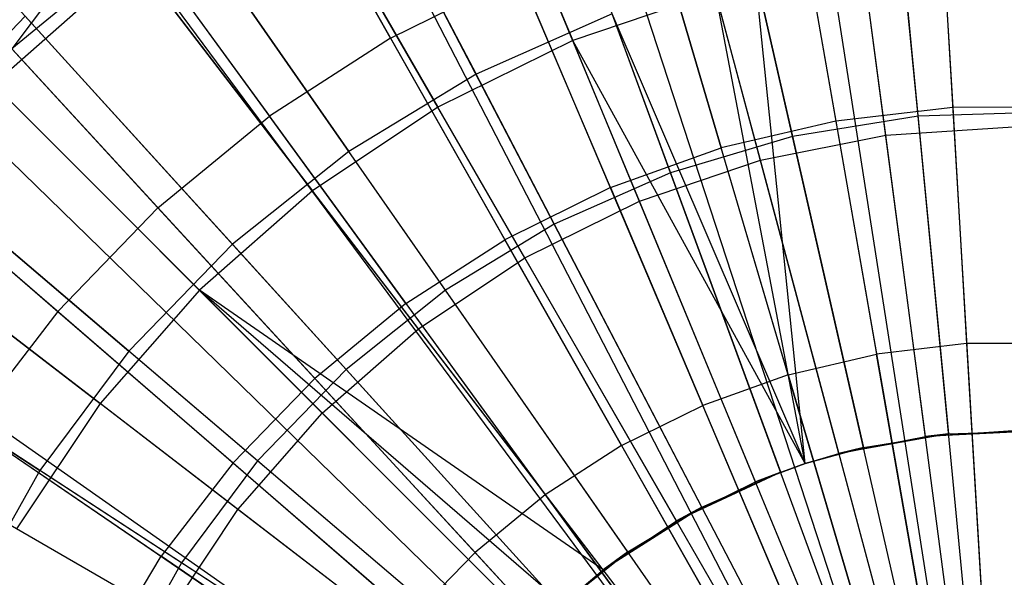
# Model space of a CAD drawing. Extents: x 0.2 to 40.1, y -6.7 to 6.7.
# Tile 409 of 516: x 26.301 to 26.876, y 3.756 to 4.082. Entities that reach past the tile are written whole.
import ezdxf

# ---------------------------------------------------------------- set-up
doc = ezdxf.new("R2010")
doc.units = 0
doc.header["$MEASUREMENT"] = 0
doc.layers.get('0').update_dxf_attribs({"color": 13, "linetype": 'CONTINUOUS'})

# ---------------------------------------------------------------- blocks, each defined once
blk = doc.blocks.new('SNOWBALL_XIV_PM3_STL')
at = {"color": 0}
for p, q in [((26.52156, 4.31565, 4.95263), (26.62358, 4.06934, 5.06729)), ((26.52156, 4.31565, 4.95263), (26.62358, 4.06934, 5.06729)), ((26.82874, 4.31366, 5.09925), (26.87028, 3.60819, 5.31579)), ((26.82874, 4.31366, 5.09925), (26.87028, 3.60819, 5.31579)), ((26.72827, 4.30196, 5.09925), (26.84996, 3.60582, 5.31579)), ((26.72827, 4.30196, 5.09925), (26.84996, 3.60582, 5.31579)), ((26.74427, 4.30461, 5.09925), (26.8532, 3.60636, 5.31579)), ((26.74427, 4.30461, 5.09925), (26.8532, 3.60636, 5.31579)), ((26.82516, 4.02518, 0.59287), (26.7984, 4.30252, 0.68207)), ((26.82516, 4.02518, 0.59287), (26.7984, 4.30252, 0.68207)), ((26.44012, 4.29306, 5.04443), (26.56708, 4.04969, 5.14563)), ((26.44012, 4.29306, 5.04443), (26.56708, 4.04969, 5.14563)), ((26.75185, 4.01333, 0.59287), (26.68985, 4.28497, 0.68207)), ((26.75185, 4.01333, 0.59287), (26.68985, 4.28497, 0.68207)), ((26.83005, 3.60116, 5.31579), (26.6298, 4.27889, 5.09925)), ((26.83005, 3.60116, 5.31579), (26.6298, 4.27889, 5.09925)), ((26.80632, 4.01413, 0.65953), (26.77087, 4.2834, 0.76179)), ((26.80632, 4.01413, 0.65953), (26.77087, 4.2834, 0.76179)), ((26.60564, 4.27137, 5.09925), (26.82516, 3.59964, 5.31579)), ((26.60564, 4.27137, 5.09925), (26.82516, 3.59964, 5.31579)), ((26.41142, 4.26134, 4.95263), (26.54472, 4.03046, 5.06729)), ((26.41142, 4.26134, 4.95263), (26.54472, 4.03046, 5.06729)), ((26.7331, 3.99957, 0.65953), (26.66281, 4.26191, 0.76179)), ((26.7331, 3.99957, 0.65953), (26.66281, 4.26191, 0.76179)), ((26.68066, 3.9922, 0.59287), (26.58443, 4.25369, 0.68207)), ((26.68066, 3.9922, 0.59287), (26.58443, 4.25369, 0.68207)), ((26.5346, 4.24474, 5.09925), (26.81079, 3.59425, 5.31579)), ((26.5346, 4.24474, 5.09925), (26.81079, 3.59425, 5.31579)), ((26.33572, 4.22977, 5.04443), (26.49276, 4.00463, 5.14563)), ((26.33572, 4.22977, 5.04443), (26.49276, 4.00463, 5.14563)), ((26.66242, 3.97558, 0.65953), (26.55848, 4.22649, 0.76179)), ((26.66242, 3.97558, 0.65953), (26.55848, 4.22649, 0.76179)), ((26.47414, 4.21633, 5.09925), (26.79857, 3.58851, 5.31579)), ((26.47414, 4.21633, 5.09925), (26.79857, 3.58851, 5.31579)), ((26.61276, 3.96214, 0.59287), (26.48388, 4.20917, 0.68207)), ((26.61276, 3.96214, 0.59287), (26.48388, 4.20917, 0.68207)), ((26.44391, 4.19996, 5.09925), (26.79245, 3.5852, 5.31579)), ((26.44391, 4.19996, 5.09925), (26.79245, 3.5852, 5.31579)), ((26.30932, 4.19311, 4.95263), (26.47162, 3.98161, 5.06729)), ((26.30932, 4.19311, 4.95263), (26.47162, 3.98161, 5.06729)), ((26.51716, 4.07076, 5.16381), (26.455, 4.1804, 5.10974)), ((26.51716, 4.07076, 5.16381), (26.455, 4.1804, 5.10974)), ((26.59547, 3.94256, 0.65953), (26.45967, 4.17777, 0.76179)), ((26.59547, 3.94256, 0.65953), (26.45967, 4.17777, 0.76179)), ((26.83747, 4.1654, 5.16381), (26.84542, 4.03034, 5.21329)), ((26.83747, 4.1654, 5.16381), (26.84542, 4.03034, 5.21329)), ((26.24027, 4.15365, 5.04443), (26.42481, 3.95044, 5.14563)), ((26.24027, 4.15365, 5.04443), (26.42481, 3.95044, 5.14563)), ((26.54925, 3.92365, 0.59287), (26.38985, 4.15217, 0.68207)), ((26.54925, 3.92365, 0.59287), (26.38985, 4.15217, 0.68207)), ((26.75385, 4.15566, 5.16381), (26.77714, 4.02239, 5.21329)), ((26.75385, 4.15566, 5.16381), (26.77714, 4.02239, 5.21329)), ((26.35317, 4.1409, 5.09925), (26.29595, 4.06444, 5.10974)), ((26.35317, 4.1409, 5.09925), (26.29595, 4.06444, 5.10974)), ((26.35317, 4.1409, 5.09925), (26.7741, 3.57325, 5.31579)), ((26.35317, 4.1409, 5.09925), (26.7741, 3.57325, 5.31579)), ((26.35892, 4.14513, 5.09925), (26.77527, 3.57411, 5.31579)), ((26.35892, 4.14513, 5.09925), (26.77527, 3.57411, 5.31579)), ((26.67188, 4.13645, 5.16381), (26.71022, 4.00671, 5.21329)), ((26.67188, 4.13645, 5.16381), (26.71022, 4.00671, 5.21329)), ((26.37216, 4.12697, 5.10974), (26.29595, 4.06444, 5.10974)), ((26.37216, 4.12697, 5.10974), (26.29595, 4.06444, 5.10974)), ((26.37216, 4.12697, 5.10974), (26.44642, 4.02512, 5.16381)), ((26.37216, 4.12697, 5.10974), (26.44642, 4.02512, 5.16381)), ((26.81568, 4.12347, 5.14563), (26.84303, 3.83988, 5.21211)), ((26.81568, 4.12347, 5.14563), (26.84303, 3.83988, 5.21211)), ((26.217, 4.11215, 4.95263), (26.40551, 3.92364, 5.06729)), ((26.217, 4.11215, 4.95263), (26.40551, 3.92364, 5.06729)), ((26.28523, 4.04391, 0.76179), (26.36807, 4.11656, 0.76179)), ((26.28523, 4.04391, 0.76179), (26.36807, 4.11656, 0.76179)), ((26.5334, 3.90109, 0.65953), (26.36807, 4.11656, 0.76179)), ((26.5334, 3.90109, 0.65953), (26.36807, 4.11656, 0.76179)), ((26.82946, 3.83833, 5.1478), (26.79307, 4.11476, 5.06729)), ((26.82946, 3.83833, 5.1478), (26.79307, 4.11476, 5.06729)), ((26.51716, 4.07076, 5.16381), (26.59264, 4.10803, 5.16381)), ((26.51716, 4.07076, 5.16381), (26.59264, 4.10803, 5.16381)), ((26.64552, 3.9835, 5.21329), (26.59264, 4.10803, 5.16381)), ((26.64552, 3.9835, 5.21329), (26.59264, 4.10803, 5.16381)), ((26.75925, 3.82245, 5.21211), (26.72988, 4.1096, 5.14563)), ((26.72988, 4.1096, 5.14563), (26.79328, 3.83184, 5.21211)), ((26.72988, 4.1096, 5.14563), (26.79328, 3.83184, 5.21211)), ((26.75925, 3.82245, 5.21211), (26.72988, 4.1096, 5.14563)), ((26.70684, 4.09761, 5.06729), (26.62358, 4.06934, 5.06729)), ((26.70684, 4.09761, 5.06729), (26.62358, 4.06934, 5.06729)), ((26.779, 3.8283, 5.1478), (26.70684, 4.09761, 5.06729)), ((26.75925, 3.82245, 5.1478), (26.70684, 4.09761, 5.06729)), ((26.779, 3.8283, 5.1478), (26.70684, 4.09761, 5.06729)), ((26.75925, 3.82245, 5.1478), (26.70684, 4.09761, 5.06729)), ((26.30387, 4.08361, 0.68207), (26.22737, 4.00462, 0.68207)), ((26.30387, 4.08361, 0.68207), (26.22737, 4.00462, 0.68207)), ((26.4912, 3.87735, 0.59287), (26.30387, 4.08361, 0.68207)), ((26.4912, 3.87735, 0.59287), (26.30387, 4.08361, 0.68207)), ((26.64656, 4.08487, 5.14563), (26.56708, 4.04969, 5.14563)), ((26.64656, 4.08487, 5.14563), (26.56708, 4.04969, 5.14563)), ((26.74495, 3.81749, 5.21211), (26.64656, 4.08487, 5.14563)), ((26.74495, 3.81749, 5.21211), (26.64656, 4.08487, 5.14563)), ((26.75925, 3.82245, 5.21211), (26.64656, 4.08487, 5.14563)), ((26.75925, 3.82245, 5.21211), (26.64656, 4.08487, 5.14563)), ((26.28073, 4.08098, 5.09925), (26.75946, 3.56114, 5.31579)), ((26.28073, 4.08098, 5.09925), (26.75946, 3.56114, 5.31579)), ((26.51716, 4.07076, 5.16381), (26.44642, 4.02512, 5.16381)), ((26.51716, 4.07076, 5.16381), (26.44642, 4.02512, 5.16381)), ((26.51716, 4.07076, 5.16381), (26.58389, 3.95307, 5.21329)), ((26.51716, 4.07076, 5.16381), (26.58389, 3.95307, 5.21329)), ((26.15533, 4.06595, 5.04443), (26.36435, 3.88801, 5.14563)), ((26.15533, 4.06595, 5.04443), (26.36435, 3.88801, 5.14563)), ((26.62358, 4.06934, 5.06729), (26.54472, 4.03046, 5.06729)), ((26.62358, 4.06934, 5.06729), (26.54472, 4.03046, 5.06729)), ((26.73027, 3.81176, 5.1478), (26.62358, 4.06934, 5.06729)), ((26.75925, 3.82245, 5.1478), (26.62358, 4.06934, 5.06729)), ((26.73027, 3.81176, 5.1478), (26.62358, 4.06934, 5.06729)), ((26.75925, 3.82245, 5.1478), (26.62358, 4.06934, 5.06729)), ((26.38134, 3.97172, 5.16381), (26.29595, 4.06444, 5.10974)), ((26.38134, 3.97172, 5.16381), (26.29595, 4.06444, 5.10974)), ((26.56708, 4.04969, 5.14563), (26.49276, 4.00463, 5.14563)), ((26.56708, 4.04969, 5.14563), (26.49276, 4.00463, 5.14563)), ((26.69886, 3.79709, 5.21211), (26.56708, 4.04969, 5.14563)), ((26.69886, 3.79709, 5.21211), (26.56708, 4.04969, 5.14563)), ((26.24586, 4.04705, 5.09925), (26.7524, 3.55428, 5.31579)), ((26.24586, 4.04705, 5.09925), (26.7524, 3.55428, 5.31579)), ((26.47728, 3.85187, 0.65953), (26.28523, 4.04391, 0.76179)), ((26.47728, 3.85187, 0.65953), (26.28523, 4.04391, 0.76179)), ((26.54472, 4.03046, 5.06729), (26.47162, 3.98161, 5.06729)), ((26.54472, 4.03046, 5.06729), (26.47162, 3.98161, 5.06729)), ((26.68413, 3.789, 5.1478), (26.54472, 4.03046, 5.06729)), ((26.68413, 3.789, 5.1478), (26.54472, 4.03046, 5.06729)), ((26.91415, 4.03046, 5.21329), (26.84542, 4.03034, 5.21329)), ((26.91415, 4.03046, 5.21329), (26.84542, 4.03034, 5.21329)), ((26.38134, 3.97172, 5.16381), (26.44642, 4.02512, 5.16381)), ((26.38134, 3.97172, 5.16381), (26.44642, 4.02512, 5.16381)), ((26.52612, 3.91581, 5.21329), (26.44642, 4.02512, 5.16381)), ((26.52612, 3.91581, 5.21329), (26.44642, 4.02512, 5.16381)), ((26.82516, 4.02518, 0.59287), (26.75185, 4.01333, 0.59287)), ((26.82516, 4.02518, 0.59287), (26.75185, 4.01333, 0.59287)), ((26.84542, 4.03034, 5.21329), (26.77714, 4.02239, 5.21329)), ((26.84542, 4.03034, 5.21329), (26.77714, 4.02239, 5.21329)), ((26.89938, 4.02756, 0.59287), (26.82516, 4.02518, 0.59287)), ((26.89938, 4.02756, 0.59287), (26.82516, 4.02518, 0.59287)), ((26.85277, 3.73899, 0.5388), (26.82516, 4.02518, 0.59287)), ((26.85277, 3.73899, 0.5388), (26.82516, 4.02518, 0.59287)), ((26.84542, 4.03034, 5.21329), (26.85353, 3.89252, 5.25512)), ((26.84542, 4.03034, 5.21329), (26.85353, 3.89252, 5.25512)), ((26.13603, 4.01983, 4.95263), (26.34754, 3.85753, 5.06729)), ((26.13603, 4.01983, 4.95263), (26.34754, 3.85753, 5.06729)), ((26.77714, 4.02239, 5.21329), (26.71022, 4.00671, 5.21329)), ((26.77714, 4.02239, 5.21329), (26.71022, 4.00671, 5.21329)), ((26.77714, 4.02239, 5.21329), (26.80092, 3.88639, 5.25512)), ((26.77714, 4.02239, 5.21329), (26.80092, 3.88639, 5.25512)), ((26.80632, 4.01413, 0.65953), (26.88081, 4.01902, 0.65953)), ((26.80632, 4.01413, 0.65953), (26.88081, 4.01902, 0.65953)), ((26.75185, 4.01333, 0.59287), (26.68066, 3.9922, 0.59287)), ((26.75185, 4.01333, 0.59287), (26.68066, 3.9922, 0.59287)), ((26.7331, 3.99957, 0.65953), (26.80632, 4.01413, 0.65953)), ((26.7331, 3.99957, 0.65953), (26.80632, 4.01413, 0.65953)), ((26.81583, 3.73302, 0.5388), (26.75185, 4.01333, 0.59287)), ((26.81583, 3.73302, 0.5388), (26.75185, 4.01333, 0.59287)), ((26.84315, 3.73433, 0.59193), (26.80632, 4.01413, 0.65953)), ((26.84315, 3.73433, 0.59193), (26.80632, 4.01413, 0.65953)), ((26.21036, 4.00832, 5.09925), (26.74523, 3.54644, 5.31579)), ((26.21036, 4.00832, 5.09925), (26.74523, 3.54644, 5.31579)), ((26.43954, 3.824, 0.59287), (26.22737, 4.00462, 0.68207)), ((26.43954, 3.824, 0.59287), (26.22737, 4.00462, 0.68207)), ((26.49276, 4.00463, 5.14563), (26.42481, 3.95044, 5.14563)), ((26.49276, 4.00463, 5.14563), (26.42481, 3.95044, 5.14563)), ((26.65576, 3.77096, 5.21211), (26.49276, 4.00463, 5.14563)), ((26.65576, 3.77096, 5.21211), (26.49276, 4.00463, 5.14563)), ((26.64552, 3.9835, 5.21329), (26.71022, 4.00671, 5.21329)), ((26.64552, 3.9835, 5.21329), (26.71022, 4.00671, 5.21329)), ((26.74934, 3.8743, 5.25512), (26.71022, 4.00671, 5.21329)), ((26.74934, 3.8743, 5.25512), (26.71022, 4.00671, 5.21329)), ((26.66242, 3.97558, 0.65953), (26.7331, 3.99957, 0.65953)), ((26.66242, 3.97558, 0.65953), (26.7331, 3.99957, 0.65953)), ((26.80615, 3.72696, 0.59193), (26.7331, 3.99957, 0.65953)), ((26.80615, 3.72696, 0.59193), (26.7331, 3.99957, 0.65953)), ((26.22737, 3.99363, 5.10974), (26.32277, 3.91125, 5.16381)), ((26.22737, 3.99363, 5.10974), (26.32277, 3.91125, 5.16381)), ((26.68066, 3.9922, 0.59287), (26.61276, 3.96214, 0.59287)), ((26.68066, 3.9922, 0.59287), (26.61276, 3.96214, 0.59287)), ((26.77996, 3.72237, 0.5388), (26.68066, 3.9922, 0.59287)), ((26.77996, 3.72237, 0.5388), (26.68066, 3.9922, 0.59287)), ((26.47162, 3.98161, 5.06729), (26.40551, 3.92364, 5.06729)), ((26.47162, 3.98161, 5.06729), (26.40551, 3.92364, 5.06729)), ((26.64135, 3.76041, 5.1478), (26.47162, 3.98161, 5.06729)), ((26.64135, 3.76041, 5.1478), (26.47162, 3.98161, 5.06729)), ((26.64552, 3.9835, 5.21329), (26.58389, 3.95307, 5.21329)), ((26.64552, 3.9835, 5.21329), (26.58389, 3.95307, 5.21329)), ((26.64552, 3.9835, 5.21329), (26.69948, 3.85642, 5.25512)), ((26.64552, 3.9835, 5.21329), (26.69948, 3.85642, 5.25512)), ((26.59547, 3.94256, 0.65953), (26.66242, 3.97558, 0.65953)), ((26.59547, 3.94256, 0.65953), (26.66242, 3.97558, 0.65953)), ((26.77042, 3.71484, 0.59193), (26.66242, 3.97558, 0.65953)), ((26.77042, 3.71484, 0.59193), (26.66242, 3.97558, 0.65953)), ((26.08231, 3.96811, 5.04443), (26.31237, 3.81836, 5.14563)), ((26.08231, 3.96811, 5.04443), (26.31237, 3.81836, 5.14563)), ((26.38134, 3.97172, 5.16381), (26.32277, 3.91125, 5.16381)), ((26.38134, 3.97172, 5.16381), (26.32277, 3.91125, 5.16381)), ((26.38134, 3.97172, 5.16381), (26.47299, 3.8722, 5.21329)), ((26.38134, 3.97172, 5.16381), (26.47299, 3.8722, 5.21329)), ((26.61276, 3.96214, 0.59287), (26.54925, 3.92365, 0.59287)), ((26.61276, 3.96214, 0.59287), (26.54925, 3.92365, 0.59287)), ((26.74574, 3.70723, 0.5388), (26.61276, 3.96214, 0.59287)), ((26.74574, 3.70723, 0.5388), (26.61276, 3.96214, 0.59287)), ((26.42806, 3.79575, 0.65953), (26.21259, 3.96108, 0.76179)), ((26.42806, 3.79575, 0.65953), (26.21259, 3.96108, 0.76179)), ((26.42481, 3.95044, 5.14563), (26.36435, 3.88801, 5.14563)), ((26.42481, 3.95044, 5.14563), (26.36435, 3.88801, 5.14563)), ((26.61635, 3.73954, 5.21211), (26.42481, 3.95044, 5.14563)), ((26.61635, 3.73954, 5.21211), (26.42481, 3.95044, 5.14563)), ((26.52612, 3.91581, 5.21329), (26.58389, 3.95307, 5.21329)), ((26.52612, 3.91581, 5.21329), (26.58389, 3.95307, 5.21329)), ((26.65198, 3.83297, 5.25512), (26.58389, 3.95307, 5.21329)), ((26.65198, 3.83297, 5.25512), (26.58389, 3.95307, 5.21329)), ((26.5334, 3.90109, 0.65953), (26.59547, 3.94256, 0.65953)), ((26.5334, 3.90109, 0.65953), (26.59547, 3.94256, 0.65953)), ((26.73658, 3.69815, 0.59193), (26.59547, 3.94256, 0.65953)), ((26.73658, 3.69815, 0.59193), (26.59547, 3.94256, 0.65953)), ((26.155, 3.9372, 5.09925), (26.73403, 3.53206, 5.31579)), ((26.155, 3.9372, 5.09925), (26.73403, 3.53206, 5.31579)), ((26.14873, 3.92813, 5.09925), (26.73276, 3.53023, 5.31579)), ((26.14873, 3.92813, 5.09925), (26.73276, 3.53023, 5.31579)), ((26.40551, 3.92364, 5.06729), (26.34754, 3.85753, 5.06729)), ((26.40551, 3.92364, 5.06729), (26.34754, 3.85753, 5.06729)), ((26.40551, 3.92364, 5.06729), (26.60266, 3.72649, 5.1478)), ((26.6176, 3.74066, 5.1478), (26.40551, 3.92364, 5.06729)), ((26.40551, 3.92364, 5.06729), (26.60266, 3.72649, 5.1478)), ((26.64135, 3.76041, 5.1478), (26.40551, 3.92364, 5.06729)), ((26.64135, 3.76041, 5.1478), (26.40551, 3.92364, 5.06729)), ((26.6176, 3.74066, 5.1478), (26.40551, 3.92364, 5.06729)), ((26.54925, 3.92365, 0.59287), (26.4912, 3.87735, 0.59287)), ((26.54925, 3.92365, 0.59287), (26.4912, 3.87735, 0.59287)), ((26.71375, 3.68783, 0.5388), (26.54925, 3.92365, 0.59287)), ((26.71375, 3.68783, 0.5388), (26.54925, 3.92365, 0.59287)), ((26.39512, 3.76449, 0.59287), (26.1616, 3.91649, 0.68207)), ((26.39512, 3.76449, 0.59287), (26.1616, 3.91649, 0.68207)), ((26.52612, 3.91581, 5.21329), (26.47299, 3.8722, 5.21329)), ((26.52612, 3.91581, 5.21329), (26.47299, 3.8722, 5.21329)), ((26.52612, 3.91581, 5.21329), (26.60746, 3.80425, 5.25512)), ((26.52612, 3.91581, 5.21329), (26.60746, 3.80425, 5.25512)), ((26.32277, 3.91125, 5.16381), (26.27148, 3.8445, 5.16381)), ((26.32277, 3.91125, 5.16381), (26.27148, 3.8445, 5.16381)), ((26.32277, 3.91125, 5.16381), (26.42517, 3.82283, 5.21329)), ((26.32277, 3.91125, 5.16381), (26.42517, 3.82283, 5.21329)), ((26.47728, 3.85187, 0.65953), (26.5334, 3.90109, 0.65953)), ((26.47728, 3.85187, 0.65953), (26.5334, 3.90109, 0.65953)), ((26.70521, 3.67719, 0.59193), (26.5334, 3.90109, 0.65953)), ((26.70521, 3.67719, 0.59193), (26.5334, 3.90109, 0.65953)), ((26.85353, 3.89252, 5.25512), (26.80092, 3.88639, 5.25512)), ((26.85353, 3.89252, 5.25512), (26.80092, 3.88639, 5.25512)), ((26.90651, 3.89261, 5.25512), (26.85353, 3.89252, 5.25512)), ((26.90651, 3.89261, 5.25512), (26.85353, 3.89252, 5.25512)), ((26.85353, 3.89252, 5.25512), (26.86182, 3.7517, 5.28933)), ((26.85353, 3.89252, 5.25512), (26.86182, 3.7517, 5.28933)), ((26.36435, 3.88801, 5.14563), (26.31237, 3.81836, 5.14563)), ((26.36435, 3.88801, 5.14563), (26.31237, 3.81836, 5.14563)), ((26.58129, 3.70333, 5.21211), (26.36435, 3.88801, 5.14563)), ((26.58129, 3.70333, 5.21211), (26.36435, 3.88801, 5.14563)), ((26.74934, 3.8743, 5.25512), (26.80092, 3.88639, 5.25512)), ((26.74934, 3.8743, 5.25512), (26.80092, 3.88639, 5.25512)), ((26.82521, 3.74743, 5.28933), (26.80092, 3.88639, 5.25512)), ((26.82521, 3.74743, 5.28933), (26.80092, 3.88639, 5.25512)), ((26.4912, 3.87735, 0.59287), (26.43954, 3.824, 0.59287)), ((26.4912, 3.87735, 0.59287), (26.43954, 3.824, 0.59287)), ((26.6845, 3.6645, 0.5388), (26.4912, 3.87735, 0.59287)), ((26.6845, 3.6645, 0.5388), (26.4912, 3.87735, 0.59287)), ((26.38659, 3.73368, 0.65953), (26.15138, 3.86948, 0.76179)), ((26.38659, 3.73368, 0.65953), (26.15138, 3.86948, 0.76179)), ((26.47299, 3.8722, 5.21329), (26.42517, 3.82283, 5.21329)), ((26.47299, 3.8722, 5.21329), (26.42517, 3.82283, 5.21329)), ((26.47299, 3.8722, 5.21329), (26.56651, 3.77065, 5.25512)), ((26.47299, 3.8722, 5.21329), (26.56651, 3.77065, 5.25512)), ((26.74934, 3.8743, 5.25512), (26.69948, 3.85642, 5.25512)), ((26.74934, 3.8743, 5.25512), (26.69948, 3.85642, 5.25512)), ((26.74934, 3.8743, 5.25512), (26.78931, 3.73902, 5.28933)), ((26.74934, 3.8743, 5.25512), (26.78931, 3.73902, 5.28933)), ((26.34754, 3.85753, 5.06729), (26.29869, 3.78443, 5.06729)), ((26.34754, 3.85753, 5.06729), (26.29869, 3.78443, 5.06729)), ((26.56874, 3.6878, 5.1478), (26.34754, 3.85753, 5.06729)), ((26.56874, 3.6878, 5.1478), (26.34754, 3.85753, 5.06729)), ((26.65198, 3.83297, 5.25512), (26.69948, 3.85642, 5.25512)), ((26.65198, 3.83297, 5.25512), (26.69948, 3.85642, 5.25512)), ((26.75461, 3.72657, 5.28933), (26.69948, 3.85642, 5.25512)), ((26.75461, 3.72657, 5.28933), (26.69948, 3.85642, 5.25512)), ((26.42806, 3.79575, 0.65953), (26.47728, 3.85187, 0.65953)), ((26.42806, 3.79575, 0.65953), (26.47728, 3.85187, 0.65953)), ((26.67684, 3.65231, 0.59193), (26.47728, 3.85187, 0.65953)), ((26.67684, 3.65231, 0.59193), (26.47728, 3.85187, 0.65953)), ((26.27148, 3.8445, 5.16381), (26.38328, 3.76833, 5.21329)), ((26.27148, 3.8445, 5.16381), (26.38328, 3.76833, 5.21329)), ((26.82946, 3.83833, 5.1478), (26.88081, 3.8417, 5.1478)), ((26.82946, 3.83833, 5.1478), (26.88081, 3.8417, 5.1478)), ((26.89341, 3.8415, 5.21211), (26.82946, 3.83833, 5.1478)), ((26.89341, 3.8415, 5.21211), (26.82946, 3.83833, 5.1478)), ((26.84303, 3.83988, 5.21211), (26.89341, 3.8415, 5.21211)), ((26.84303, 3.83988, 5.21211), (26.89341, 3.8415, 5.21211)), ((26.84303, 3.83988, 5.21211), (26.779, 3.8283, 5.1478)), ((26.84303, 3.83988, 5.21211), (26.779, 3.8283, 5.1478)), ((26.779, 3.8283, 5.1478), (26.82946, 3.83833, 5.1478)), ((26.779, 3.8283, 5.1478), (26.82946, 3.83833, 5.1478)), ((26.79328, 3.83184, 5.21211), (26.84303, 3.83988, 5.21211)), ((26.79328, 3.83184, 5.21211), (26.84303, 3.83988, 5.21211)), ((26.84303, 3.83988, 5.21211), (26.82946, 3.83833, 5.1478)), ((26.84303, 3.83988, 5.21211), (26.82946, 3.83833, 5.1478)), ((26.65198, 3.83297, 5.25512), (26.60746, 3.80425, 5.25512)), ((26.65198, 3.83297, 5.25512), (26.60746, 3.80425, 5.25512)), ((26.65198, 3.83297, 5.25512), (26.72155, 3.71025, 5.28933)), ((26.65198, 3.83297, 5.25512), (26.72155, 3.71025, 5.28933)), ((26.79328, 3.83184, 5.21211), (26.75925, 3.82245, 5.1478)), ((26.75925, 3.82245, 5.21211), (26.79328, 3.83184, 5.21211)), ((26.79328, 3.83184, 5.21211), (26.75925, 3.82245, 5.1478)), ((26.75925, 3.82245, 5.21211), (26.79328, 3.83184, 5.21211)), ((26.79328, 3.83184, 5.21211), (26.779, 3.8283, 5.1478)), ((26.79328, 3.83184, 5.21211), (26.779, 3.8283, 5.1478)), ((26.43954, 3.824, 0.59287), (26.39512, 3.76449, 0.59287)), ((26.43954, 3.824, 0.59287), (26.39512, 3.76449, 0.59287)), ((26.65846, 3.63763, 0.5388), (26.43954, 3.824, 0.59287)), ((26.65846, 3.63763, 0.5388), (26.43954, 3.824, 0.59287)), ((26.75925, 3.82245, 5.1478), (26.779, 3.8283, 5.1478)), ((26.75925, 3.82245, 5.1478), (26.779, 3.8283, 5.1478)), ((26.31237, 3.81836, 5.14563), (26.26972, 3.74263, 5.14563)), ((26.31237, 3.81836, 5.14563), (26.26972, 3.74263, 5.14563)), ((26.55114, 3.66293, 5.21211), (26.31237, 3.81836, 5.14563)), ((26.55114, 3.66293, 5.21211), (26.31237, 3.81836, 5.14563)), ((26.42517, 3.82283, 5.21329), (26.38328, 3.76833, 5.21329)), ((26.42517, 3.82283, 5.21329), (26.38328, 3.76833, 5.21329)), ((26.42517, 3.82283, 5.21329), (26.52966, 3.7326, 5.25512)), ((26.42517, 3.82283, 5.21329), (26.52966, 3.7326, 5.25512)), ((26.75925, 3.82245, 5.21211), (26.73027, 3.81176, 5.1478)), ((26.73027, 3.81176, 5.1478), (26.75925, 3.82245, 5.1478)), ((26.75925, 3.82245, 5.21211), (26.73027, 3.81176, 5.1478)), ((26.73027, 3.81176, 5.1478), (26.75925, 3.82245, 5.1478)), ((26.74495, 3.81749, 5.21211), (26.75925, 3.82245, 5.21211)), ((26.74495, 3.81749, 5.21211), (26.75925, 3.82245, 5.21211)), ((26.75925, 3.82245, 5.21211), (26.75925, 3.82245, 5.1478)), ((26.75925, 3.82245, 5.21211), (26.75925, 3.82245, 5.1478)), ((26.74495, 3.81749, 5.21211), (26.68413, 3.789, 5.1478)), ((26.74495, 3.81749, 5.21211), (26.68413, 3.789, 5.1478)), ((26.69886, 3.79709, 5.21211), (26.74495, 3.81749, 5.21211)), ((26.69886, 3.79709, 5.21211), (26.74495, 3.81749, 5.21211)), ((26.74495, 3.81749, 5.21211), (26.73027, 3.81176, 5.1478)), ((26.74495, 3.81749, 5.21211), (26.73027, 3.81176, 5.1478)), ((26.68413, 3.789, 5.1478), (26.73027, 3.81176, 5.1478)), ((26.68413, 3.789, 5.1478), (26.73027, 3.81176, 5.1478)), ((26.60746, 3.80425, 5.25512), (26.56651, 3.77065, 5.25512)), ((26.60746, 3.80425, 5.25512), (26.56651, 3.77065, 5.25512)), ((26.60746, 3.80425, 5.25512), (26.69057, 3.69027, 5.28933)), ((26.60746, 3.80425, 5.25512), (26.69057, 3.69027, 5.28933)), ((26.38659, 3.73368, 0.65953), (26.42806, 3.79575, 0.65953)), ((26.38659, 3.73368, 0.65953), (26.42806, 3.79575, 0.65953)), ((26.65196, 3.62394, 0.59193), (26.42806, 3.79575, 0.65953)), ((26.65196, 3.62394, 0.59193), (26.42806, 3.79575, 0.65953)), ((26.69886, 3.79709, 5.21211), (26.64135, 3.76041, 5.1478)), ((26.69886, 3.79709, 5.21211), (26.64135, 3.76041, 5.1478)), ((26.65576, 3.77096, 5.21211), (26.69886, 3.79709, 5.21211)), ((26.65576, 3.77096, 5.21211), (26.69886, 3.79709, 5.21211)), ((26.69886, 3.79709, 5.21211), (26.68413, 3.789, 5.1478)), ((26.69886, 3.79709, 5.21211), (26.68413, 3.789, 5.1478)), ((26.64135, 3.76041, 5.1478), (26.68413, 3.789, 5.1478)), ((26.64135, 3.76041, 5.1478), (26.68413, 3.789, 5.1478)), ((26.54015, 3.64502, 5.1478), (26.29869, 3.78443, 5.06729)), ((26.54015, 3.64502, 5.1478), (26.29869, 3.78443, 5.06729)), ((26.34789, 3.7094, 5.21329), (26.38328, 3.76833, 5.21329)), ((26.34789, 3.7094, 5.21329), (26.38328, 3.76833, 5.21329)), ((26.49738, 3.69059, 5.25512), (26.38328, 3.76833, 5.21329)), ((26.49738, 3.69059, 5.25512), (26.38328, 3.76833, 5.21329)), ((26.56651, 3.77065, 5.25512), (26.52966, 3.7326, 5.25512)), ((26.56651, 3.77065, 5.25512), (26.52966, 3.7326, 5.25512)), ((26.56651, 3.77065, 5.25512), (26.66207, 3.66688, 5.28933)), ((26.56651, 3.77065, 5.25512), (26.66207, 3.66688, 5.28933)), ((26.61635, 3.73954, 5.21211), (26.65576, 3.77096, 5.21211)), ((26.61635, 3.73954, 5.21211), (26.65576, 3.77096, 5.21211)), ((26.65576, 3.77096, 5.21211), (26.6176, 3.74066, 5.1478)), ((26.65576, 3.77096, 5.21211), (26.6176, 3.74066, 5.1478)), ((26.65576, 3.77096, 5.21211), (26.64135, 3.76041, 5.1478)), ((26.65576, 3.77096, 5.21211), (26.64135, 3.76041, 5.1478)), ((26.39512, 3.76449, 0.59287), (26.35868, 3.69979, 0.59287)), ((26.39512, 3.76449, 0.59287), (26.35868, 3.69979, 0.59287)), ((26.63609, 3.60764, 0.5388), (26.39512, 3.76449, 0.59287)), ((26.63609, 3.60764, 0.5388), (26.39512, 3.76449, 0.59287)), ((26.6176, 3.74066, 5.1478), (26.64135, 3.76041, 5.1478)), ((26.6176, 3.74066, 5.1478), (26.64135, 3.76041, 5.1478))]:
    blk.add_line(p, q, dxfattribs=at)
blk = doc.blocks.new('GRUPUJ_1')
at = {"color": 0}
blk.add_blockref('SNOWBALL_XIV_PM3_STL', (-0.20617, 6.65964, -0.51186), dxfattribs=at)

msp = doc.modelspace()

# ---------------------------------------------------------------- block references
at = {"color": 0}
msp.add_blockref('GRUPUJ_1', (0.20617, -6.65964, 0.51186), dxfattribs=at)

doc.saveas('drawing.dxf')
